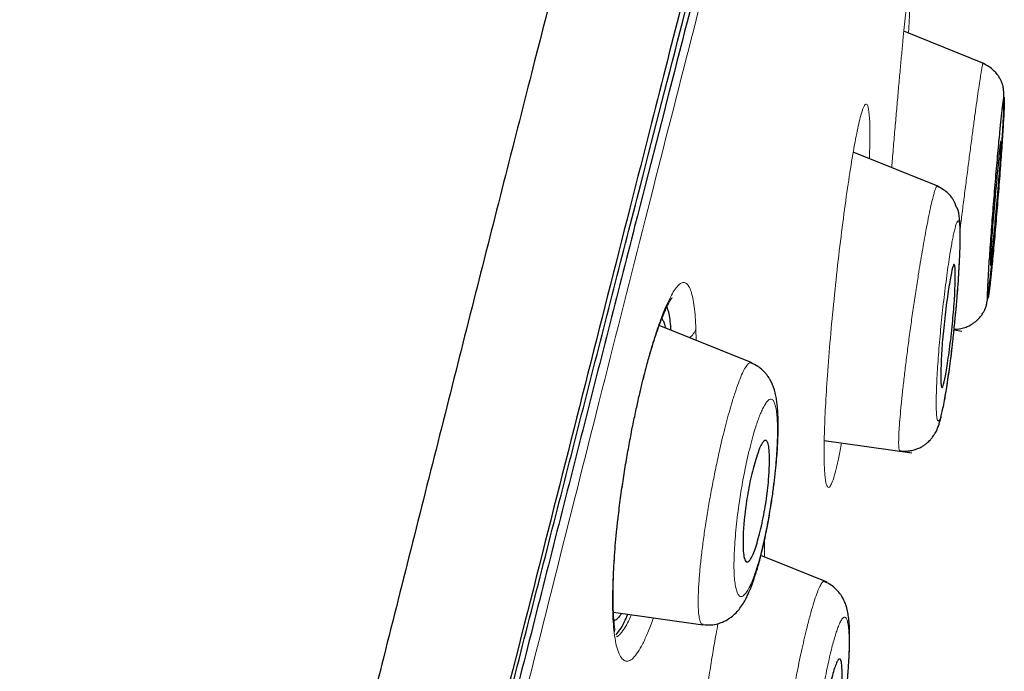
# Model space of a CAD drawing. Header units: millimetres. Extents: x 8 to 830, y 12 to 2106.
# Tile 621 of 624: x 803 to 817, y 1853 to 1862. Entities that reach past the tile are written whole.
import ezdxf

# ---------------------------------------------------------------- set-up
doc = ezdxf.new("R2010")
doc.units = ezdxf.units.MM

msp = doc.modelspace()

# ---------------------------------------------------------------- linework, layer by layer
at = {"color": 7, "linetype": 'Continuous', "lineweight": 30}
for p, q in [((817.083, 1861.625), (815.898, 1862.104)), ((816.42, 1859.815), (815.152, 1860.327)), ((813.654, 1857.23), (812.3, 1857.777)), ((816.635, 1857.711), (816.749, 1857.695)), ((814.725, 1856.085), (816.014, 1855.904)), ((814.771, 1854), (813.795, 1854.394)), ((811.627, 1853.559), (812.943, 1853.374))]:
    msp.add_line(p, q, dxfattribs=at)
at = {"color": 8, "linetype": 'Continuous', "lineweight": 0}
msp.add_line((812.839, 1857.726), (812.841, 1857.558), dxfattribs=at)
msp.add_line((812.839, 1857.726), (812.841, 1857.558), dxfattribs=at)
at = {"color": 8, "linetype": 'Continuous', "lineweight": 0, "flags": 128}
msp.add_lwpolyline([(811.637, 1853.258), (811.645, 1853.308), (811.643, 1853.348)], dxfattribs=at)
msp.add_lwpolyline([(811.637, 1853.258), (811.645, 1853.308), (811.643, 1853.348)], dxfattribs=at)
at = {"color": 8, "linetype": 'Continuous', "lineweight": 0}
msp.add_arc((812.614, 1857.794), 0.235, 302.8681, 343.0282, dxfattribs=at)
at = {"color": 7, "linetype": 'Continuous', "lineweight": 30}
for points, knots in [([(815.242, 1879.54), (815.241, 1879.537), (815.239, 1879.531), (815.201, 1879.413), (815.109, 1879.093), (814.952, 1878.525), (814.727, 1877.697), (814.429, 1876.616), (814.055, 1875.245), (813.642, 1873.725), (813.208, 1872.122), (812.777, 1870.525), (812.282, 1868.669), (811.716, 1866.525), (811.092, 1864.109), (810.385, 1861.345), (809.603, 1858.269), (808.758, 1854.924), (807.905, 1851.54), (807.049, 1848.142), (805.912, 1843.619), (804.484, 1837.963), (802.769, 1831.185), (801.052, 1824.437), (799.336, 1817.706), (797.645, 1811.126), (795.982, 1804.673), (794.349, 1798.348), (792.94, 1792.889), (791.758, 1788.305), (790.801, 1784.591), (789.849, 1780.89), (789.234, 1778.489), (788.925, 1777.283)], [0, 0, 0, 0, 0.01834, 0.049646, 0.081159, 0.112776, 0.144427, 0.176122, 0.207963, 0.24004, 0.261619, 0.283406, 0.305452, 0.327787, 0.350088, 0.372164, 0.398331, 0.424187, 0.449771, 0.475138, 0.500324, 0.550384, 0.600197, 0.649769, 0.69912, 0.748534, 0.794887, 0.841452, 0.888204, 0.915872, 0.943695, 0.971714, 1, 1, 1, 1]), ([(815.242, 1879.54), (815.241, 1879.537), (815.239, 1879.531), (815.201, 1879.413), (815.109, 1879.093), (814.952, 1878.525), (814.727, 1877.697), (814.429, 1876.616), (814.055, 1875.245), (813.642, 1873.725), (813.208, 1872.122), (812.777, 1870.525), (812.282, 1868.669), (811.716, 1866.525), (811.092, 1864.109), (810.385, 1861.345), (809.603, 1858.269), (808.758, 1854.924), (807.905, 1851.54), (807.049, 1848.142), (805.912, 1843.619), (804.484, 1837.963), (802.769, 1831.185), (801.052, 1824.437), (799.336, 1817.706), (797.645, 1811.126), (795.982, 1804.673), (794.349, 1798.348), (792.94, 1792.889), (791.758, 1788.305), (790.801, 1784.591), (789.849, 1780.89), (789.234, 1778.489), (788.925, 1777.283)], [0, 0, 0, 0, 0.01834, 0.049646, 0.081159, 0.112776, 0.144427, 0.176122, 0.207963, 0.24004, 0.261619, 0.283406, 0.305452, 0.327787, 0.350088, 0.372164, 0.398331, 0.424187, 0.449771, 0.475138, 0.500324, 0.550384, 0.600197, 0.649769, 0.69912, 0.748534, 0.794887, 0.841452, 0.888204, 0.915872, 0.943695, 0.971714, 1, 1, 1, 1]), ([(816.606, 1877.625), (816.605, 1877.622), (816.604, 1877.615), (816.565, 1877.483), (816.476, 1877.159), (816.336, 1876.63), (816.155, 1875.94), (815.943, 1875.144), (815.685, 1874.177), (815.378, 1873.02), (815.034, 1871.725), (814.657, 1870.302), (814.252, 1868.771), (813.829, 1867.161), (813.401, 1865.515), (812.983, 1863.888), (812.538, 1862.141), (812.019, 1860.097), (811.422, 1857.746), (810.75, 1855.094), (810.064, 1852.386), (809.367, 1849.642), (808.664, 1846.875), (807.721, 1843.17), (806.532, 1838.517), (805.097, 1832.921), (803.657, 1827.324), (802.212, 1821.731), (800.765, 1816.142), (799.387, 1810.852), (798.085, 1805.856), (796.857, 1801.159), (795.631, 1796.466), (794.559, 1792.367), (793.642, 1788.863), (792.88, 1785.949), (792.126, 1783.059), (791.38, 1780.196), (790.898, 1778.336), (790.658, 1777.405)], [0, 0, 0, 0, 0.028654, 0.059928, 0.09124, 0.122572, 0.14765, 0.172731, 0.197817, 0.222921, 0.248052, 0.269017, 0.290007, 0.311024, 0.326805, 0.342591, 0.358372, 0.374141, 0.395139, 0.416112, 0.437059, 0.457984, 0.478883, 0.499762, 0.54148, 0.583159, 0.624801, 0.666394, 0.707958, 0.749542, 0.784512, 0.819509, 0.85453, 0.889572, 0.911612, 0.933672, 0.955754, 0.977859, 1, 1, 1, 1]), ([(816.606, 1877.624), (816.605, 1877.621), (816.603, 1877.614), (816.565, 1877.483), (816.476, 1877.159), (816.336, 1876.63), (816.155, 1875.94), (815.943, 1875.144), (815.685, 1874.177), (815.378, 1873.02), (815.034, 1871.725), (814.657, 1870.302), (814.252, 1868.771), (813.829, 1867.161), (813.401, 1865.515), (812.983, 1863.888), (812.538, 1862.141), (812.019, 1860.097), (811.422, 1857.746), (810.75, 1855.094), (810.064, 1852.386), (809.367, 1849.642), (808.664, 1846.875), (807.721, 1843.17), (806.532, 1838.517), (805.097, 1832.921), (803.657, 1827.324), (802.212, 1821.731), (800.765, 1816.142), (799.387, 1810.852), (798.085, 1805.856), (796.857, 1801.159), (795.631, 1796.466), (794.559, 1792.367), (793.642, 1788.863), (792.88, 1785.949), (792.126, 1783.059), (791.38, 1780.196), (790.898, 1778.336), (790.658, 1777.405)], [0, 0, 0, 0, 0.027628, 0.058936, 0.090281, 0.121646, 0.14675, 0.171858, 0.19697, 0.2221, 0.247258, 0.268245, 0.289258, 0.310297, 0.326094, 0.341896, 0.357694, 0.37348, 0.3945, 0.415495, 0.436465, 0.457411, 0.478333, 0.499234, 0.540995, 0.582719, 0.624404, 0.666041, 0.70765, 0.749277, 0.784284, 0.819319, 0.854376, 0.889455, 0.911519, 0.933602, 0.955707, 0.977835, 1, 1, 1, 1]), ([(790.833, 1777.52), (791.112, 1778.627), (791.683, 1780.885), (792.591, 1784.414), (793.524, 1788.029), (794.473, 1791.683), (795.532, 1795.749), (796.701, 1800.234), (797.979, 1805.133), (799.415, 1810.65), (801.006, 1816.772), (802.737, 1823.494), (804.461, 1830.215), (806.18, 1836.934), (807.604, 1842.524), (808.738, 1846.98), (809.586, 1850.307), (810.422, 1853.585), (811.241, 1856.787), (811.988, 1859.697), (812.653, 1862.278), (813.233, 1864.516), (813.76, 1866.524), (814.227, 1868.281), (814.636, 1869.815), (815.054, 1871.372), (815.454, 1872.866), (815.815, 1874.209), (816.101, 1875.272), (816.34, 1876.168), (816.509, 1876.803), (816.592, 1877.083), (816.596, 1877.096), (816.598, 1877.103)], [0, 0, 0, 0, 0.026664, 0.054357, 0.082001, 0.109685, 0.137453, 0.17399, 0.210713, 0.24757, 0.297859, 0.348126, 0.398373, 0.448601, 0.498899, 0.524186, 0.549552, 0.574879, 0.600129, 0.625492, 0.64667, 0.667756, 0.688924, 0.710123, 0.731243, 0.752352, 0.784057, 0.815599, 0.846785, 0.877833, 0.919215, 0.960784, 1, 1, 1, 1]), ([(816.592, 1876.721), (816.59, 1876.715), (816.586, 1876.703), (816.5, 1876.42), (816.325, 1875.774), (816.077, 1874.856), (815.782, 1873.771), (815.412, 1872.41), (815.004, 1870.9), (814.578, 1869.325), (814.161, 1867.771), (813.687, 1865.993), (813.154, 1863.96), (812.569, 1861.693), (811.901, 1859.086), (811.155, 1856.162), (810.344, 1852.965), (809.522, 1849.723), (808.697, 1846.461), (807.592, 1842.089), (806.197, 1836.589), (804.509, 1829.959), (802.809, 1823.313), (801.098, 1816.661), (799.584, 1810.844), (798.284, 1805.861), (797.198, 1801.713), (796.113, 1797.567), (795.031, 1793.43), (793.957, 1789.313), (792.899, 1785.241), (791.86, 1781.214), (791.207, 1778.631), (790.879, 1777.336)], [0, 0, 0, 0, 0.039392, 0.081265, 0.123167, 0.154792, 0.186451, 0.217971, 0.249506, 0.270698, 0.291841, 0.312877, 0.334073, 0.355258, 0.376322, 0.401743, 0.427011, 0.451975, 0.476801, 0.50158, 0.551155, 0.600863, 0.650713, 0.700608, 0.750487, 0.781648, 0.812807, 0.843984, 0.875217, 0.906469, 0.937628, 0.968734, 1, 1, 1, 1]), ([(816.637, 1857.723), (816.647, 1857.723), (816.686, 1857.72), (816.752, 1857.733), (816.826, 1857.757), (816.883, 1857.786), (816.928, 1857.815), (816.975, 1857.852), (817.021, 1857.9), (817.057, 1857.95), (817.078, 1857.988), (817.089, 1858.01), (817.093, 1858.02), (817.095, 1858.025), (817.096, 1858.026), (817.097, 1858.027), (817.097, 1858.028), (817.097, 1858.029), (817.097, 1858.029), (817.098, 1858.029), (817.098, 1858.03), (817.098, 1858.03), (817.098, 1858.03), (817.098, 1858.03), (817.098, 1858.03), (817.098, 1858.03), (817.098, 1858.031), (817.099, 1858.034), (817.101, 1858.037), (817.103, 1858.045), (817.106, 1858.055), (817.111, 1858.073), (817.116, 1858.099), (817.123, 1858.138), (817.132, 1858.193), (817.142, 1858.269), (817.155, 1858.369), (817.169, 1858.489), (817.184, 1858.626), (817.199, 1858.772), (817.214, 1858.924), (817.229, 1859.08), (817.245, 1859.255), (817.261, 1859.448), (817.279, 1859.654), (817.295, 1859.853), (817.309, 1860.041), (817.323, 1860.218), (817.334, 1860.381), (817.344, 1860.528), (817.353, 1860.66), (817.361, 1860.8), (817.367, 1860.94), (817.37, 1861.06), (817.37, 1861.149), (817.367, 1861.211), (817.362, 1861.258), (817.356, 1861.292), (817.35, 1861.316), (817.345, 1861.333), (817.34, 1861.345), (817.335, 1861.358), (817.328, 1861.373), (817.319, 1861.392), (817.31, 1861.408), (817.303, 1861.42), (817.298, 1861.429), (817.291, 1861.44), (817.279, 1861.458), (817.255, 1861.49), (817.212, 1861.535), (817.147, 1861.588), (817.091, 1861.614), (817.06, 1861.629)], [0, 0, 0, 0, 0.004863, 0.020649, 0.034247, 0.045273, 0.053986, 0.062057, 0.07678, 0.089258, 0.097701, 0.100456, 0.102328, 0.102996, 0.103285, 0.103558, 0.103829, 0.104635, 0.104961, 0.105014, 0.105056, 0.105091, 0.105108, 0.105123, 0.105157, 0.105198, 0.105308, 0.105672, 0.109205, 0.116116, 0.126394, 0.140014, 0.156944, 0.177151, 0.20061, 0.227329, 0.257292, 0.289569, 0.321263, 0.352136, 0.382191, 0.411458, 0.439973, 0.476865, 0.512529, 0.547009, 0.580362, 0.612666, 0.643812, 0.673708, 0.702553, 0.730564, 0.77121, 0.810493, 0.836058, 0.860457, 0.881475, 0.898837, 0.912424, 0.922146, 0.926887, 0.929618, 0.933791, 0.937547, 0.94117, 0.94304, 0.945, 0.947086, 0.950073, 0.956804, 0.967563, 0.982138, 1, 1, 1, 1]), ([(817.288, 1859.746), (817.293, 1859.81), (817.303, 1859.937), (817.317, 1860.123), (817.33, 1860.303), (817.342, 1860.471), (817.352, 1860.626), (817.36, 1860.763), (817.367, 1860.881), (817.371, 1860.979), (817.374, 1861.048), (817.375, 1861.095), (817.374, 1861.122), (817.372, 1861.135), (817.369, 1861.133), (817.364, 1861.109), (817.357, 1861.057), (817.348, 1860.988), (817.339, 1860.91), (817.33, 1860.827), (817.32, 1860.734), (817.309, 1860.618), (817.296, 1860.477), (817.28, 1860.309), (817.264, 1860.13), (817.248, 1859.943), (817.232, 1859.752), (817.216, 1859.56), (817.201, 1859.37), (817.187, 1859.183), (817.174, 1859.004), (817.162, 1858.836), (817.151, 1858.681), (817.143, 1858.543), (817.136, 1858.425), (817.131, 1858.327), (817.129, 1858.258), (817.128, 1858.212), (817.129, 1858.184), (817.131, 1858.172), (817.134, 1858.174), (817.14, 1858.198), (817.148, 1858.249), (817.157, 1858.318), (817.166, 1858.397), (817.175, 1858.48), (817.185, 1858.574), (817.196, 1858.689), (817.21, 1858.831), (817.225, 1858.999), (817.241, 1859.178), (817.257, 1859.364), (817.273, 1859.555), (817.283, 1859.683), (817.288, 1859.746)], [0, 0, 0, 0, 0.02079, 0.041731, 0.062534, 0.08365, 0.104359, 0.125021, 0.145834, 0.166555, 0.187547, 0.203374, 0.218953, 0.234448, 0.250028, 0.270674, 0.291647, 0.3125, 0.328379, 0.343976, 0.359448, 0.374956, 0.395721, 0.416438, 0.437454, 0.458491, 0.479211, 0.499966, 0.520834, 0.541616, 0.562656, 0.583511, 0.604434, 0.625148, 0.645931, 0.666864, 0.687673, 0.703573, 0.719189, 0.734678, 0.750203, 0.770917, 0.791632, 0.812713, 0.828487, 0.84405, 0.85956, 0.875177, 0.895812, 0.916795, 0.93765, 0.958425, 0.97934, 1, 1, 1, 1]), ([(817.231, 1859.576), (817.234, 1859.612), (817.24, 1859.682), (817.252, 1859.817), (817.267, 1859.973), (817.282, 1860.133), (817.299, 1860.303), (817.315, 1860.445), (817.321, 1860.491), (817.325, 1860.476), (817.327, 1860.444), (817.327, 1860.386), (817.323, 1860.295), (817.315, 1860.166), (817.302, 1859.999), (817.285, 1859.796), (817.269, 1859.61), (817.257, 1859.461), (817.244, 1859.325), (817.229, 1859.166), (817.212, 1859.002), (817.198, 1858.869), (817.188, 1858.771), (817.179, 1858.685), (817.175, 1858.652), (817.171, 1858.667), (817.169, 1858.7), (817.17, 1858.76), (817.173, 1858.853), (817.182, 1858.982), (817.195, 1859.149), (817.212, 1859.351), (817.224, 1859.499), (817.231, 1859.576)], [0, 0, 0, 0, 0.018935, 0.037307, 0.072889, 0.106653, 0.138555, 0.196888, 0.248411, 0.270034, 0.294433, 0.321592, 0.351423, 0.384133, 0.419478, 0.457744, 0.498802, 0.517806, 0.536456, 0.572279, 0.606357, 0.638428, 0.668874, 0.697486, 0.749212, 0.771516, 0.796264, 0.823749, 0.853705, 0.886305, 0.921549, 0.959333, 1, 1, 1, 1]), ([(815.839, 1855.933), (815.864, 1855.931), (815.912, 1855.926), (815.983, 1855.932), (816.046, 1855.945), (816.105, 1855.966), (816.157, 1855.991), (816.202, 1856.019), (816.245, 1856.053), (816.285, 1856.091), (816.317, 1856.129), (816.337, 1856.158), (816.35, 1856.179), (816.365, 1856.203), (816.378, 1856.229), (816.396, 1856.27), (816.414, 1856.319), (816.431, 1856.38), (816.449, 1856.449), (816.468, 1856.536), (816.489, 1856.644), (816.512, 1856.77), (816.534, 1856.91), (816.556, 1857.058), (816.577, 1857.211), (816.6, 1857.392), (816.624, 1857.602), (816.648, 1857.836), (816.67, 1858.063), (816.688, 1858.279), (816.702, 1858.48), (816.713, 1858.664), (816.722, 1858.83), (816.726, 1858.984), (816.728, 1859.125), (816.725, 1859.227), (816.721, 1859.296), (816.718, 1859.34), (816.713, 1859.381), (816.708, 1859.417), (816.702, 1859.443), (816.698, 1859.462), (816.695, 1859.472), (816.694, 1859.477), (816.692, 1859.481), (816.691, 1859.484), (816.691, 1859.487), (816.69, 1859.489), (816.689, 1859.492), (816.688, 1859.495), (816.686, 1859.5), (816.684, 1859.503), (816.682, 1859.505), (816.678, 1859.509), (816.675, 1859.513), (816.672, 1859.517), (816.67, 1859.521), (816.669, 1859.524), (816.668, 1859.526), (816.667, 1859.528), (816.665, 1859.532), (816.663, 1859.536), (816.659, 1859.545), (816.652, 1859.563), (816.644, 1859.585), (816.63, 1859.616), (816.599, 1859.664), (816.55, 1859.72), (816.481, 1859.778), (816.42, 1859.807), (816.388, 1859.822)], [0, 0, 0, 0, 0.013327, 0.025852, 0.03732, 0.047533, 0.05897, 0.068062, 0.076047, 0.089171, 0.099019, 0.106653, 0.111027, 0.1149, 0.126943, 0.145426, 0.170391, 0.190628, 0.213747, 0.23974, 0.268591, 0.299427, 0.329765, 0.359441, 0.388473, 0.416895, 0.458435, 0.498769, 0.537963, 0.576095, 0.613244, 0.649188, 0.684199, 0.719196, 0.754453, 0.790175, 0.804648, 0.819242, 0.833969, 0.848846, 0.861786, 0.867101, 0.868978, 0.870382, 0.870938, 0.871427, 0.871886, 0.87236, 0.87289, 0.873508, 0.875075, 0.87977, 0.885902, 0.890806, 0.894323, 0.895609, 0.896642, 0.897095, 0.897529, 0.897965, 0.898425, 0.899484, 0.900811, 0.904457, 0.916228, 0.931565, 0.946919, 0.963162, 0.980839, 1, 1, 1, 1]), ([(816.488, 1857.787), (816.495, 1857.851), (816.509, 1857.979), (816.532, 1858.159), (816.555, 1858.319), (816.584, 1858.494), (816.614, 1858.642), (816.637, 1858.691), (816.648, 1858.66), (816.653, 1858.579), (816.653, 1858.402), (816.643, 1858.156), (816.624, 1857.932), (816.607, 1857.75), (816.587, 1857.562), (816.563, 1857.381), (816.54, 1857.221), (816.511, 1857.046), (816.482, 1856.899), (816.458, 1856.85), (816.446, 1856.881), (816.441, 1856.961), (816.441, 1857.138), (816.451, 1857.385), (816.47, 1857.61), (816.482, 1857.727), (816.488, 1857.787)], [0, 0, 0, 0, 0.034441, 0.06807, 0.100636, 0.132437, 0.193098, 0.250574, 0.282693, 0.314077, 0.375158, 0.437422, 0.468467, 0.499714, 0.534409, 0.56822, 0.601061, 0.632741, 0.693345, 0.750419, 0.782265, 0.813706, 0.875094, 0.937398, 0.968541, 1, 1, 1, 1]), ([(811.643, 1853.347), (811.638, 1853.393), (811.629, 1853.485), (811.622, 1853.645), (811.62, 1853.817), (811.623, 1854), (811.631, 1854.19), (811.643, 1854.385), (811.658, 1854.583), (811.677, 1854.782), (811.703, 1855.012), (811.736, 1855.272), (811.778, 1855.557), (811.822, 1855.829), (811.869, 1856.086), (811.915, 1856.326), (811.962, 1856.546), (812.007, 1856.747), (812.05, 1856.929), (812.092, 1857.096), (812.137, 1857.265), (812.186, 1857.434), (812.237, 1857.597), (812.285, 1857.739), (812.33, 1857.861), (812.372, 1857.963), (812.408, 1858.042), (812.436, 1858.099), (812.459, 1858.139), (812.477, 1858.169), (812.491, 1858.187), (812.492, 1858.189), (812.492, 1858.189)], [0, 0, 0, 0, 0.040036, 0.079143, 0.117331, 0.154585, 0.190881, 0.226193, 0.260502, 0.293797, 0.326078, 0.372611, 0.41696, 0.45917, 0.499242, 0.537152, 0.572879, 0.606403, 0.637717, 0.667371, 0.696292, 0.733582, 0.769414, 0.803837, 0.836872, 0.868522, 0.898864, 0.921048, 0.942769, 0.96402, 0.985186, 1, 1, 1, 1]), ([(812.476, 1857.706), (812.472, 1857.75), (812.464, 1857.842), (812.445, 1857.95), (812.428, 1858.022), (812.416, 1858.048), (812.414, 1858.053)], [0, 0, 0, 0, 0.296727, 0.60943, 0.92202, 1, 1, 1, 1]), ([(812.476, 1857.706), (812.472, 1857.75), (812.464, 1857.842), (812.445, 1857.95), (812.428, 1858.022), (812.416, 1858.048), (812.414, 1858.053)], [0, 0, 0, 0, 0.296727, 0.60943, 0.92202, 1, 1, 1, 1]), ([(812.337, 1857.877), (812.345, 1857.865), (812.363, 1857.84), (812.38, 1857.793), (812.389, 1857.752), (812.392, 1857.74)], [0, 0, 0, 0, 0.385048, 0.816899, 1, 1, 1, 1]), ([(812.337, 1857.877), (812.345, 1857.865), (812.363, 1857.84), (812.38, 1857.793), (812.389, 1857.752), (812.392, 1857.74)], [0, 0, 0, 0, 0.385048, 0.816899, 1, 1, 1, 1]), ([(812.944, 1853.378), (812.984, 1853.375), (813.057, 1853.369), (813.153, 1853.387), (813.227, 1853.412), (813.293, 1853.444), (813.362, 1853.489), (813.431, 1853.551), (813.491, 1853.622), (813.537, 1853.691), (813.578, 1853.764), (813.612, 1853.836), (813.648, 1853.921), (813.68, 1854.008), (813.707, 1854.086), (813.724, 1854.14), (813.737, 1854.183), (813.75, 1854.225), (813.764, 1854.277), (813.784, 1854.35), (813.808, 1854.442), (813.835, 1854.556), (813.863, 1854.686), (813.895, 1854.848), (813.929, 1855.036), (813.962, 1855.245), (813.989, 1855.448), (814.011, 1855.638), (814.027, 1855.805), (814.036, 1855.931), (814.041, 1856.021), (814.045, 1856.088), (814.047, 1856.16), (814.05, 1856.244), (814.05, 1856.339), (814.048, 1856.438), (814.043, 1856.528), (814.036, 1856.608), (814.027, 1856.685), (814.012, 1856.764), (813.991, 1856.843), (813.963, 1856.917), (813.935, 1856.972), (813.908, 1857.016), (813.886, 1857.046), (813.867, 1857.07), (813.846, 1857.093), (813.809, 1857.13), (813.745, 1857.182), (813.686, 1857.21), (813.652, 1857.226)], [0, 0, 0, 0, 0.024578, 0.044718, 0.059671, 0.072925, 0.093507, 0.116392, 0.138345, 0.16341, 0.186056, 0.207292, 0.232484, 0.262216, 0.279347, 0.292827, 0.302712, 0.310296, 0.323238, 0.339873, 0.360184, 0.384156, 0.41127, 0.43838, 0.478058, 0.516605, 0.554042, 0.5904, 0.623952, 0.651948, 0.667518, 0.680691, 0.695551, 0.714607, 0.737915, 0.762952, 0.788972, 0.810441, 0.831375, 0.855328, 0.881461, 0.898924, 0.915352, 0.92861, 0.938599, 0.9435, 0.94967, 0.958493, 0.976572, 1, 1, 1, 1]), ([(813.589, 1855.23), (813.599, 1855.285), (813.617, 1855.397), (813.652, 1855.558), (813.689, 1855.708), (813.729, 1855.842), (813.768, 1855.953), (813.805, 1856.034), (813.839, 1856.083), (813.862, 1856.091), (813.876, 1856.083), (813.885, 1856.075), (813.893, 1856.059), (813.906, 1856.024), (813.918, 1855.945), (813.922, 1855.82), (813.92, 1855.69), (813.914, 1855.581), (813.904, 1855.455), (813.889, 1855.313), (813.866, 1855.151), (813.838, 1854.988), (813.804, 1854.825), (813.767, 1854.674), (813.728, 1854.54), (813.689, 1854.431), (813.652, 1854.351), (813.618, 1854.303), (813.596, 1854.296), (813.584, 1854.3), (813.58, 1854.303), (813.569, 1854.311), (813.553, 1854.341), (813.536, 1854.428), (813.531, 1854.551), (813.533, 1854.671), (813.536, 1854.751), (813.542, 1854.833), (813.551, 1854.941), (813.566, 1855.073), (813.582, 1855.179), (813.589, 1855.23)], [0, 0, 0, 0, 0.029558, 0.059611, 0.090014, 0.121072, 0.152464, 0.184618, 0.217332, 0.250545, 0.258977, 0.26951, 0.282085, 0.296593, 0.331814, 0.375091, 0.399176, 0.421878, 0.443408, 0.472893, 0.499691, 0.529685, 0.560133, 0.590827, 0.621828, 0.653317, 0.685145, 0.717584, 0.750379, 0.753817, 0.758532, 0.764501, 0.789834, 0.826746, 0.874999, 0.893069, 0.910495, 0.927252, 0.943144, 0.972873, 1, 1, 1, 1]), ([(814.068, 1850.152), (814.108, 1850.149), (814.18, 1850.143), (814.268, 1850.16), (814.324, 1850.179), (814.357, 1850.192), (814.393, 1850.21), (814.441, 1850.238), (814.505, 1850.287), (814.573, 1850.36), (814.625, 1850.437), (814.662, 1850.507), (814.694, 1850.579), (814.718, 1850.643), (814.741, 1850.71), (814.764, 1850.784), (814.788, 1850.867), (814.814, 1850.965), (814.84, 1851.072), (814.865, 1851.186), (814.889, 1851.301), (814.914, 1851.431), (814.94, 1851.578), (814.967, 1851.74), (814.993, 1851.914), (815.017, 1852.093), (815.038, 1852.266), (815.056, 1852.426), (815.069, 1852.571), (815.08, 1852.7), (815.088, 1852.829), (815.095, 1852.953), (815.099, 1853.066), (815.1, 1853.16), (815.1, 1853.238), (815.098, 1853.309), (815.095, 1853.377), (815.089, 1853.453), (815.078, 1853.535), (815.063, 1853.61), (815.039, 1853.686), (815.012, 1853.748), (814.983, 1853.799), (814.957, 1853.835), (814.929, 1853.87), (814.887, 1853.914), (814.821, 1853.967), (814.762, 1853.995), (814.729, 1854.011)], [0, 0, 0, 0, 0.023596, 0.042357, 0.051722, 0.058409, 0.063292, 0.076887, 0.096171, 0.11872, 0.144513, 0.169247, 0.191528, 0.211503, 0.2302, 0.252763, 0.274636, 0.299458, 0.328952, 0.351196, 0.37549, 0.401834, 0.430227, 0.460689, 0.493243, 0.527034, 0.559033, 0.588996, 0.616952, 0.642802, 0.666488, 0.698031, 0.724858, 0.747305, 0.769236, 0.78729, 0.806062, 0.827754, 0.853149, 0.881111, 0.898858, 0.916751, 0.931586, 0.942451, 0.949759, 0.960696, 0.977632, 1, 1, 1, 1]), ([(811.746, 1853.542), (811.737, 1853.528), (811.712, 1853.491), (811.675, 1853.457), (811.647, 1853.436), (811.635, 1853.437), (811.635, 1853.437)], [0, 0, 0, 0, 0.242069, 0.618242, 0.996698, 1, 1, 1, 1]), ([(811.746, 1853.542), (811.737, 1853.528), (811.712, 1853.491), (811.675, 1853.457), (811.647, 1853.436), (811.635, 1853.437), (811.635, 1853.437)], [0, 0, 0, 0, 0.242069, 0.618242, 0.996698, 1, 1, 1, 1]), ([(811.662, 1853.227), (811.682, 1853.25), (811.722, 1853.295), (811.782, 1853.398), (811.822, 1853.489), (811.839, 1853.529)], [0, 0, 0, 0, 0.35694, 0.715854, 1, 1, 1, 1]), ([(811.662, 1853.227), (811.682, 1853.25), (811.722, 1853.295), (811.782, 1853.398), (811.822, 1853.489), (811.839, 1853.529)], [0, 0, 0, 0, 0.35694, 0.715854, 1, 1, 1, 1]), ([(814.724, 1852.002), (814.729, 1852.041), (814.741, 1852.119), (814.76, 1852.233), (814.784, 1852.361), (814.813, 1852.498), (814.846, 1852.632), (814.878, 1852.741), (814.907, 1852.819), (814.934, 1852.866), (814.953, 1852.876), (814.966, 1852.864), (814.975, 1852.843), (814.984, 1852.799), (814.99, 1852.717), (814.991, 1852.583), (814.984, 1852.419), (814.97, 1852.249), (814.954, 1852.091), (814.938, 1851.962), (814.923, 1851.858), (814.904, 1851.741), (814.878, 1851.6), (814.846, 1851.445), (814.813, 1851.311), (814.782, 1851.204), (814.753, 1851.126), (814.726, 1851.081), (814.707, 1851.071), (814.694, 1851.082), (814.684, 1851.102), (814.674, 1851.144), (814.667, 1851.226), (814.666, 1851.361), (814.674, 1851.527), (814.688, 1851.698), (814.704, 1851.856), (814.718, 1851.956), (814.724, 1852.002)], [0, 0, 0, 0, 0.020868, 0.041615, 0.062524, 0.093637, 0.124944, 0.156123, 0.187548, 0.219082, 0.250603, 0.266572, 0.284527, 0.304252, 0.337595, 0.375174, 0.413297, 0.446864, 0.475487, 0.499696, 0.515517, 0.531312, 0.562892, 0.59431, 0.625516, 0.656816, 0.687956, 0.719239, 0.750418, 0.765579, 0.782858, 0.802469, 0.836218, 0.87511, 0.913246, 0.9467, 0.975583, 1, 1, 1, 1])]:
    msp.add_open_spline(points, degree=3, knots=knots, dxfattribs=at)
at = {"color": 8, "linetype": 'Continuous', "lineweight": 0}
for points, knots in [([(816.58, 1876.053), (816.579, 1876.049), (816.577, 1876.041), (816.535, 1875.919), (816.443, 1875.601), (816.3, 1875.087), (816.116, 1874.414), (815.9, 1873.629), (815.638, 1872.681), (815.325, 1871.547), (814.976, 1870.272), (814.593, 1868.872), (814.184, 1867.363), (813.722, 1865.638), (813.202, 1863.665), (812.631, 1861.447), (812.02, 1859.045), (811.38, 1856.514), (810.721, 1853.897), (810.05, 1851.223), (809.371, 1848.517), (808.688, 1845.793), (807.769, 1842.125), (806.608, 1837.501), (805.198, 1831.925), (803.778, 1826.343), (802.352, 1820.765), (800.922, 1815.225), (799.486, 1809.721), (798.053, 1804.249), (796.615, 1798.781), (795.37, 1794.045), (794.322, 1790.048), (793.471, 1786.79), (792.634, 1783.568), (791.812, 1780.377), (791.293, 1778.32), (791.033, 1777.288)], [0, 0, 0, 0, 0.027695, 0.058894, 0.090028, 0.121166, 0.146177, 0.171284, 0.196414, 0.221444, 0.246463, 0.267448, 0.288438, 0.309296, 0.330126, 0.351186, 0.372225, 0.393197, 0.414217, 0.435226, 0.456147, 0.477015, 0.497875, 0.539987, 0.582177, 0.624368, 0.666516, 0.708656, 0.750043, 0.791463, 0.832917, 0.874415, 0.899547, 0.924608, 0.949641, 0.974722, 1, 1, 1, 1]), ([(816.58, 1876.053), (816.579, 1876.049), (816.577, 1876.041), (816.535, 1875.919), (816.443, 1875.601), (816.3, 1875.087), (816.116, 1874.414), (815.9, 1873.629), (815.638, 1872.681), (815.325, 1871.547), (814.976, 1870.272), (814.593, 1868.872), (814.184, 1867.363), (813.722, 1865.638), (813.202, 1863.665), (812.631, 1861.447), (812.02, 1859.045), (811.38, 1856.514), (810.721, 1853.897), (810.05, 1851.223), (809.371, 1848.517), (808.688, 1845.793), (807.769, 1842.125), (806.608, 1837.501), (805.198, 1831.925), (803.778, 1826.343), (802.352, 1820.765), (800.922, 1815.225), (799.486, 1809.721), (798.053, 1804.249), (796.615, 1798.781), (795.37, 1794.045), (794.322, 1790.048), (793.471, 1786.79), (792.634, 1783.568), (791.812, 1780.377), (791.293, 1778.32), (791.033, 1777.288)], [0, 0, 0, 0, 0.027695, 0.058894, 0.090028, 0.121166, 0.146177, 0.171284, 0.196414, 0.221444, 0.246463, 0.267448, 0.288438, 0.309296, 0.330126, 0.351186, 0.372225, 0.393197, 0.414217, 0.435226, 0.456147, 0.477015, 0.497875, 0.539987, 0.582177, 0.624368, 0.666516, 0.708656, 0.750043, 0.791463, 0.832917, 0.874415, 0.899547, 0.924608, 0.949641, 0.974722, 1, 1, 1, 1]), ([(815.719, 1860.098), (815.72, 1860.118), (815.73, 1860.233), (815.747, 1860.443), (815.771, 1860.722), (815.795, 1860.996), (815.818, 1861.259), (815.841, 1861.511), (815.863, 1861.748), (815.884, 1861.967), (815.903, 1862.165), (815.922, 1862.342), (815.938, 1862.496), (815.953, 1862.625), (815.966, 1862.728), (815.977, 1862.804), (815.985, 1862.85), (815.991, 1862.865), (815.995, 1862.85), (815.997, 1862.805), (815.996, 1862.731), (815.993, 1862.631), (815.988, 1862.505), (815.981, 1862.353), (815.973, 1862.21), (815.968, 1862.11), (815.966, 1862.077)], [0, 0, 0, 0, 0.009356, 0.053382, 0.09743, 0.141479, 0.185502, 0.229484, 0.273434, 0.317383, 0.361378, 0.405439, 0.449555, 0.493702, 0.537852, 0.581991, 0.626137, 0.670241, 0.714293, 0.758342, 0.802398, 0.846444, 0.890448, 0.934384, 0.978241, 1, 1, 1, 1]), ([(815.719, 1860.098), (815.72, 1860.118), (815.73, 1860.233), (815.747, 1860.443), (815.771, 1860.722), (815.795, 1860.996), (815.818, 1861.259), (815.841, 1861.511), (815.863, 1861.748), (815.884, 1861.967), (815.903, 1862.165), (815.922, 1862.342), (815.938, 1862.496), (815.953, 1862.625), (815.966, 1862.728), (815.977, 1862.804), (815.985, 1862.85), (815.991, 1862.865), (815.995, 1862.85), (815.997, 1862.805), (815.996, 1862.731), (815.993, 1862.631), (815.988, 1862.505), (815.981, 1862.353), (815.973, 1862.21), (815.968, 1862.11), (815.966, 1862.077)], [0, 0, 0, 0, 0.009356, 0.053382, 0.09743, 0.141479, 0.185502, 0.229484, 0.273434, 0.317383, 0.361378, 0.405439, 0.449555, 0.493702, 0.537852, 0.581991, 0.626137, 0.670241, 0.714293, 0.758342, 0.802398, 0.846444, 0.890448, 0.934384, 0.978241, 1, 1, 1, 1]), ([(816.725, 1859.198), (816.73, 1859.235), (816.744, 1859.353), (816.771, 1859.561), (816.803, 1859.815), (816.836, 1860.067), (816.868, 1860.313), (816.899, 1860.549), (816.928, 1860.769), (816.956, 1860.971), (816.981, 1861.152), (817.004, 1861.308), (817.022, 1861.425), (817.035, 1861.51), (817.045, 1861.568), (817.052, 1861.607), (817.057, 1861.628), (817.059, 1861.626), (817.059, 1861.625)], [0, 0, 0, 0, 0.0322858, 0.1037858, 0.1753175, 0.2468536, 0.3183915, 0.3899909, 0.4616334, 0.5333179, 0.6049581, 0.6764115, 0.7475504, 0.8006938, 0.8539724, 0.9075327, 0.9613062, 1, 1, 1, 1]), ([(814.769, 1856.98), (814.782, 1857.158), (814.808, 1857.513), (814.862, 1858.088), (814.923, 1858.665), (814.99, 1859.226), (815.06, 1859.745), (815.13, 1860.201), (815.197, 1860.577), (815.258, 1860.854), (815.31, 1861.013), (815.351, 1861.052), (815.381, 1860.976), (815.397, 1860.781), (815.4, 1860.527), (815.393, 1860.311), (815.391, 1860.23)], [0, 0, 0, 0, 0.073694, 0.147256, 0.220737, 0.294187, 0.367701, 0.441327, 0.515033, 0.588834, 0.662578, 0.736181, 0.809712, 0.883136, 0.956546, 1, 1, 1, 1]), ([(814.769, 1856.98), (814.782, 1857.158), (814.808, 1857.513), (814.862, 1858.088), (814.923, 1858.665), (814.99, 1859.226), (815.06, 1859.745), (815.13, 1860.201), (815.197, 1860.577), (815.258, 1860.854), (815.31, 1861.013), (815.351, 1861.052), (815.381, 1860.976), (815.397, 1860.781), (815.4, 1860.527), (815.393, 1860.311), (815.391, 1860.23)], [0, 0, 0, 0, 0.073694, 0.147256, 0.220737, 0.294187, 0.367701, 0.441327, 0.515033, 0.588834, 0.662578, 0.736181, 0.809712, 0.883136, 0.956546, 1, 1, 1, 1]), ([(815.839, 1855.937), (815.837, 1855.937), (815.83, 1855.936), (815.824, 1855.97), (815.82, 1856.037), (815.822, 1856.139), (815.829, 1856.271), (815.842, 1856.43), (815.858, 1856.613), (815.879, 1856.816), (815.904, 1857.037), (815.933, 1857.272), (815.964, 1857.517), (815.998, 1857.769), (816.035, 1858.023), (816.072, 1858.274), (816.107, 1858.5), (816.139, 1858.696), (816.167, 1858.866), (816.195, 1859.025), (816.225, 1859.19), (816.257, 1859.355), (816.289, 1859.509), (816.315, 1859.625), (816.337, 1859.708), (816.354, 1859.765), (816.368, 1859.802), (816.38, 1859.823), (816.386, 1859.819), (816.388, 1859.818)], [0, 0, 0, 0, 0.02199, 0.063905, 0.105741, 0.147472, 0.189101, 0.230677, 0.272206, 0.313663, 0.355025, 0.396308, 0.4376, 0.478939, 0.520313, 0.561694, 0.603076, 0.634148, 0.665246, 0.696374, 0.727523, 0.769019, 0.810399, 0.851576, 0.882319, 0.91314, 0.944118, 0.975213, 1, 1, 1, 1]), ([(816.657, 1857.926), (816.663, 1857.989), (816.674, 1858.116), (816.689, 1858.302), (816.702, 1858.481), (816.712, 1858.649), (816.72, 1858.803), (816.724, 1858.94), (816.726, 1859.059), (816.725, 1859.157), (816.721, 1859.227), (816.715, 1859.275), (816.709, 1859.304), (816.701, 1859.318), (816.69, 1859.317), (816.677, 1859.295), (816.659, 1859.246), (816.642, 1859.18), (816.625, 1859.103), (816.609, 1859.022), (816.592, 1858.93), (816.573, 1858.815), (816.552, 1858.675), (816.529, 1858.508), (816.506, 1858.33), (816.483, 1858.145), (816.462, 1857.954), (816.443, 1857.763), (816.425, 1857.573), (816.41, 1857.387), (816.397, 1857.208), (816.386, 1857.04), (816.378, 1856.886), (816.374, 1856.748), (816.372, 1856.629), (816.374, 1856.531), (816.378, 1856.46), (816.384, 1856.413), (816.391, 1856.384), (816.4, 1856.37), (816.411, 1856.371), (816.425, 1856.392), (816.443, 1856.441), (816.461, 1856.508), (816.479, 1856.585), (816.495, 1856.666), (816.511, 1856.759), (816.53, 1856.873), (816.551, 1857.014), (816.574, 1857.181), (816.597, 1857.359), (816.618, 1857.545), (816.639, 1857.735), (816.651, 1857.862), (816.657, 1857.926)], [0, 0, 0, 0, 0.020778, 0.041718, 0.062524, 0.083621, 0.104329, 0.125006, 0.145817, 0.166539, 0.187525, 0.203358, 0.218941, 0.234437, 0.25001, 0.270682, 0.291637, 0.312492, 0.328387, 0.343988, 0.359453, 0.374947, 0.395706, 0.416623, 0.437432, 0.458465, 0.47918, 0.499939, 0.520784, 0.541563, 0.562623, 0.583465, 0.604385, 0.625103, 0.64589, 0.666826, 0.687621, 0.70352, 0.719139, 0.734632, 0.75016, 0.770925, 0.791646, 0.812688, 0.828473, 0.844039, 0.859549, 0.875168, 0.89581, 0.91679, 0.93765, 0.958424, 0.979338, 1, 1, 1, 1]), ([(811.637, 1853.258), (811.632, 1853.311), (811.621, 1853.415), (811.614, 1853.603), (811.613, 1853.81), (811.619, 1854.037), (811.631, 1854.28), (811.651, 1854.536), (811.676, 1854.804), (811.708, 1855.081), (811.746, 1855.365), (811.79, 1855.652), (811.839, 1855.939), (811.892, 1856.223), (811.949, 1856.502), (812.009, 1856.773), (812.071, 1857.032), (812.135, 1857.276), (812.2, 1857.501), (812.264, 1857.704), (812.328, 1857.884), (812.39, 1858.04), (812.45, 1858.17), (812.508, 1858.274), (812.562, 1858.35), (812.613, 1858.397), (812.659, 1858.413), (812.701, 1858.398), (812.737, 1858.354), (812.769, 1858.282), (812.795, 1858.182), (812.816, 1858.056), (812.831, 1857.906), (812.836, 1857.786), (812.839, 1857.726)], [0, 0, 0, 0, 0.031195, 0.0624015, 0.0936322, 0.1248775, 0.1561154, 0.1873224, 0.2184837, 0.2496033, 0.2807063, 0.3118376, 0.3430248, 0.3742724, 0.4055733, 0.4369193, 0.4683118, 0.4997722, 0.5312018, 0.5625357, 0.5938314, 0.6251121, 0.6563774, 0.6876137, 0.7188055, 0.7499457, 0.7810763, 0.8122664, 0.8435292, 0.8748486, 0.9061913, 0.9375176, 0.9687932, 1, 1, 1, 1]), ([(811.637, 1853.258), (811.632, 1853.311), (811.621, 1853.415), (811.614, 1853.603), (811.613, 1853.81), (811.619, 1854.037), (811.631, 1854.28), (811.651, 1854.536), (811.676, 1854.804), (811.708, 1855.081), (811.746, 1855.365), (811.79, 1855.652), (811.839, 1855.939), (811.892, 1856.223), (811.949, 1856.502), (812.009, 1856.773), (812.071, 1857.032), (812.135, 1857.276), (812.2, 1857.501), (812.264, 1857.704), (812.328, 1857.884), (812.39, 1858.04), (812.45, 1858.17), (812.508, 1858.274), (812.562, 1858.35), (812.613, 1858.397), (812.659, 1858.413), (812.701, 1858.398), (812.737, 1858.354), (812.769, 1858.282), (812.795, 1858.182), (812.816, 1858.056), (812.831, 1857.906), (812.836, 1857.786), (812.839, 1857.726)], [0, 0, 0, 0, 0.031195, 0.0624015, 0.0936322, 0.1248775, 0.1561154, 0.1873224, 0.2184837, 0.2496033, 0.2807063, 0.3118376, 0.3430248, 0.3742724, 0.4055733, 0.4369193, 0.4683118, 0.4997722, 0.5312018, 0.5625357, 0.5938314, 0.6251121, 0.6563774, 0.6876137, 0.7188055, 0.7499457, 0.7810763, 0.8122664, 0.8435292, 0.8748486, 0.9061913, 0.9375176, 0.9687932, 1, 1, 1, 1]), ([(812.945, 1853.382), (812.939, 1853.382), (812.922, 1853.384), (812.902, 1853.421), (812.885, 1853.491), (812.874, 1853.593), (812.872, 1853.726), (812.876, 1853.884), (812.888, 1854.065), (812.906, 1854.267), (812.931, 1854.486), (812.962, 1854.719), (812.999, 1854.963), (813.041, 1855.214), (813.088, 1855.466), (813.138, 1855.716), (813.187, 1855.94), (813.233, 1856.135), (813.274, 1856.302), (813.316, 1856.459), (813.362, 1856.621), (813.412, 1856.782), (813.464, 1856.932), (813.512, 1857.054), (813.557, 1857.146), (813.597, 1857.203), (813.629, 1857.231), (813.645, 1857.225), (813.651, 1857.222)], [0, 0, 0, 0, 0.024324, 0.065781, 0.10715, 0.148404, 0.189581, 0.230731, 0.271855, 0.31293, 0.353942, 0.394922, 0.435978, 0.47714, 0.518374, 0.559629, 0.600878, 0.631838, 0.662816, 0.693819, 0.724843, 0.766176, 0.807392, 0.848388, 0.889138, 0.930035, 0.971158, 1, 1, 1, 1]), ([(814.979, 1856.049), (814.973, 1856.013), (814.953, 1855.899), (814.92, 1855.744), (814.883, 1855.588), (814.848, 1855.478), (814.817, 1855.411), (814.785, 1855.384), (814.755, 1855.426), (814.733, 1855.571), (814.724, 1855.81), (814.726, 1856.131), (814.74, 1856.52), (814.76, 1856.826), (814.769, 1856.98)], [0, 0, 0, 0, 0.032622, 0.101797, 0.17109, 0.240341, 0.30944, 0.378504, 0.482063, 0.585813, 0.689412, 0.792702, 0.8961, 1, 1, 1, 1]), ([(814.979, 1856.049), (814.973, 1856.013), (814.953, 1855.899), (814.92, 1855.744), (814.883, 1855.588), (814.848, 1855.478), (814.817, 1855.411), (814.785, 1855.384), (814.755, 1855.426), (814.733, 1855.571), (814.724, 1855.81), (814.726, 1856.131), (814.74, 1856.52), (814.76, 1856.826), (814.769, 1856.98)], [0, 0, 0, 0, 0.032622, 0.101797, 0.17109, 0.240341, 0.30944, 0.378504, 0.482063, 0.585813, 0.689412, 0.792702, 0.8961, 1, 1, 1, 1]), ([(813.964, 1855.3), (813.972, 1855.363), (813.989, 1855.489), (814.009, 1855.674), (814.024, 1855.853), (814.034, 1856.02), (814.039, 1856.173), (814.039, 1856.31), (814.034, 1856.429), (814.023, 1856.528), (814.008, 1856.605), (813.987, 1856.661), (813.963, 1856.692), (813.934, 1856.698), (813.902, 1856.679), (813.866, 1856.634), (813.83, 1856.573), (813.797, 1856.501), (813.766, 1856.423), (813.735, 1856.335), (813.699, 1856.224), (813.661, 1856.087), (813.62, 1855.924), (813.583, 1855.763), (813.552, 1855.611), (813.525, 1855.47), (813.501, 1855.329), (813.476, 1855.17), (813.452, 1854.997), (813.431, 1854.811), (813.415, 1854.634), (813.404, 1854.466), (813.399, 1854.313), (813.399, 1854.176), (813.406, 1854.057), (813.417, 1853.958), (813.434, 1853.881), (813.456, 1853.825), (813.482, 1853.793), (813.512, 1853.788), (813.546, 1853.806), (813.583, 1853.85), (813.619, 1853.912), (813.654, 1853.984), (813.685, 1854.062), (813.716, 1854.151), (813.751, 1854.261), (813.789, 1854.398), (813.829, 1854.562), (813.864, 1854.723), (813.894, 1854.875), (813.92, 1855.015), (813.943, 1855.157), (813.957, 1855.252), (813.964, 1855.3)], [0, 0, 0, 0, 0.02078, 0.041716, 0.062538, 0.083568, 0.104278, 0.125018, 0.145812, 0.166538, 0.187542, 0.208573, 0.229267, 0.250006, 0.270722, 0.291656, 0.312501, 0.328161, 0.343735, 0.359449, 0.374959, 0.395715, 0.416642, 0.437455, 0.453272, 0.468858, 0.484375, 0.499991, 0.520784, 0.541555, 0.562677, 0.583494, 0.604397, 0.62512, 0.645946, 0.666675, 0.687631, 0.708741, 0.729465, 0.750145, 0.770937, 0.791669, 0.812685, 0.828513, 0.844096, 0.859597, 0.875184, 0.895844, 0.916828, 0.937677, 0.95326, 0.968842, 0.984558, 1, 1, 1, 1]), ([(813.848, 1854.621), (813.849, 1854.595), (813.851, 1854.52), (813.85, 1854.431), (813.849, 1854.372)], [0, 0, 0, 0, 0.344579, 1, 1, 1, 1]), ([(813.848, 1854.621), (813.849, 1854.595), (813.851, 1854.52), (813.85, 1854.431), (813.849, 1854.372)], [0, 0, 0, 0, 0.344579, 1, 1, 1, 1]), ([(814.069, 1850.156), (814.065, 1850.156), (814.052, 1850.156), (814.038, 1850.191), (814.027, 1850.259), (814.022, 1850.361), (814.024, 1850.492), (814.032, 1850.65), (814.047, 1850.832), (814.067, 1851.034), (814.093, 1851.253), (814.123, 1851.486), (814.159, 1851.73), (814.199, 1851.981), (814.243, 1852.233), (814.289, 1852.484), (814.333, 1852.708), (814.373, 1852.904), (814.41, 1853.072), (814.447, 1853.23), (814.487, 1853.394), (814.53, 1853.556), (814.575, 1853.708), (814.616, 1853.833), (814.654, 1853.926), (814.686, 1853.986), (814.711, 1854.014), (814.723, 1854.01), (814.728, 1854.008)], [0, 0, 0, 0, 0.0227167, 0.0643463, 0.1059031, 0.147361, 0.1887215, 0.2300315, 0.2713005, 0.31251, 0.3536464, 0.3947364, 0.4358732, 0.4770919, 0.5183695, 0.5596682, 0.6009725, 0.6319864, 0.6630217, 0.6940796, 0.7251552, 0.766554, 0.8078353, 0.8489036, 0.8897436, 0.9307498, 0.9719896, 1, 1, 1, 1]), ([(811.668, 1853.197), (811.679, 1853.202), (811.71, 1853.217), (811.766, 1853.286), (811.83, 1853.387), (811.873, 1853.48), (811.892, 1853.522)], [0, 0, 0, 0, 0.15468, 0.45421, 0.754315, 1, 1, 1, 1]), ([(811.668, 1853.197), (811.679, 1853.202), (811.71, 1853.217), (811.766, 1853.286), (811.83, 1853.387), (811.873, 1853.48), (811.892, 1853.522)], [0, 0, 0, 0, 0.15468, 0.45421, 0.754315, 1, 1, 1, 1]), ([(812.213, 1853.477), (812.212, 1853.473), (812.185, 1853.39), (812.133, 1853.26), (812.058, 1853.091), (811.985, 1852.965), (811.916, 1852.879), (811.852, 1852.837), (811.794, 1852.839), (811.742, 1852.883), (811.699, 1852.968), (811.662, 1853.089), (811.646, 1853.202), (811.637, 1853.258)], [0, 0, 0, 0, 0.004929, 0.104579, 0.204284, 0.303872, 0.403179, 0.50237, 0.601792, 0.701432, 0.801144, 0.900728, 1, 1, 1, 1]), ([(812.213, 1853.477), (812.212, 1853.473), (812.185, 1853.39), (812.133, 1853.26), (812.058, 1853.091), (811.985, 1852.965), (811.916, 1852.879), (811.852, 1852.837), (811.794, 1852.839), (811.742, 1852.883), (811.699, 1852.968), (811.662, 1853.089), (811.646, 1853.202), (811.637, 1853.258)], [0, 0, 0, 0, 0.004929, 0.104579, 0.204284, 0.303872, 0.403179, 0.50237, 0.601792, 0.701432, 0.801144, 0.900728, 1, 1, 1, 1]), ([(812.829, 1850.345), (812.83, 1850.412), (812.831, 1850.545), (812.84, 1850.771), (812.854, 1851.013), (812.873, 1851.27), (812.898, 1851.539), (812.927, 1851.816), (812.961, 1852.1), (812.999, 1852.387), (813.041, 1852.675), (813.087, 1852.96), (813.128, 1853.201), (813.155, 1853.342), (813.164, 1853.393)], [0, 0, 0, 0, 0.086238, 0.172697, 0.259339, 0.346071, 0.432776, 0.519347, 0.605718, 0.691896, 0.778071, 0.864402, 0.950892, 1, 1, 1, 1]), ([(812.829, 1850.345), (812.83, 1850.412), (812.831, 1850.545), (812.84, 1850.771), (812.854, 1851.013), (812.873, 1851.27), (812.898, 1851.539), (812.927, 1851.816), (812.961, 1852.1), (812.999, 1852.387), (813.041, 1852.675), (813.087, 1852.96), (813.128, 1853.201), (813.155, 1853.342), (813.164, 1853.393)], [0, 0, 0, 0, 0.086238, 0.172697, 0.259339, 0.346071, 0.432776, 0.519347, 0.605718, 0.691896, 0.778071, 0.864402, 0.950892, 1, 1, 1, 1]), ([(815.015, 1852.099), (815.023, 1852.163), (815.038, 1852.289), (815.057, 1852.474), (815.073, 1852.652), (815.084, 1852.819), (815.091, 1852.973), (815.093, 1853.109), (815.092, 1853.227), (815.085, 1853.325), (815.075, 1853.402), (815.06, 1853.457), (815.042, 1853.486), (815.02, 1853.491), (814.994, 1853.469), (814.966, 1853.423), (814.937, 1853.359), (814.91, 1853.285), (814.885, 1853.206), (814.859, 1853.116), (814.829, 1853.004), (814.797, 1852.866), (814.762, 1852.701), (814.729, 1852.524), (814.696, 1852.34), (814.667, 1852.151), (814.64, 1851.96), (814.617, 1851.771), (814.597, 1851.586), (814.581, 1851.408), (814.569, 1851.241), (814.562, 1851.088), (814.56, 1850.951), (814.562, 1850.833), (814.569, 1850.735), (814.58, 1850.657), (814.596, 1850.603), (814.615, 1850.573), (814.639, 1850.569), (814.665, 1850.59), (814.694, 1850.636), (814.723, 1850.7), (814.751, 1850.774), (814.777, 1850.853), (814.802, 1850.944), (814.831, 1851.056), (814.863, 1851.195), (814.897, 1851.36), (814.93, 1851.536), (814.961, 1851.721), (814.99, 1851.909), (815.007, 1852.036), (815.015, 1852.099)], [0, 0, 0, 0, 0.020781, 0.041723, 0.062545, 0.083603, 0.104311, 0.125023, 0.145828, 0.16655, 0.187534, 0.208561, 0.229259, 0.250002, 0.270697, 0.291645, 0.312497, 0.328147, 0.343735, 0.359433, 0.374954, 0.395717, 0.416641, 0.437451, 0.458493, 0.479206, 0.499968, 0.52079, 0.541568, 0.562658, 0.583485, 0.604392, 0.625119, 0.645905, 0.666837, 0.687634, 0.708756, 0.729476, 0.750154, 0.770951, 0.791679, 0.812695, 0.828509, 0.844087, 0.859592, 0.87519, 0.895841, 0.916828, 0.937684, 0.958443, 0.979353, 1, 1, 1, 1])]:
    msp.add_open_spline(points, degree=3, knots=knots, dxfattribs=at)

doc.saveas('drawing.dxf')
